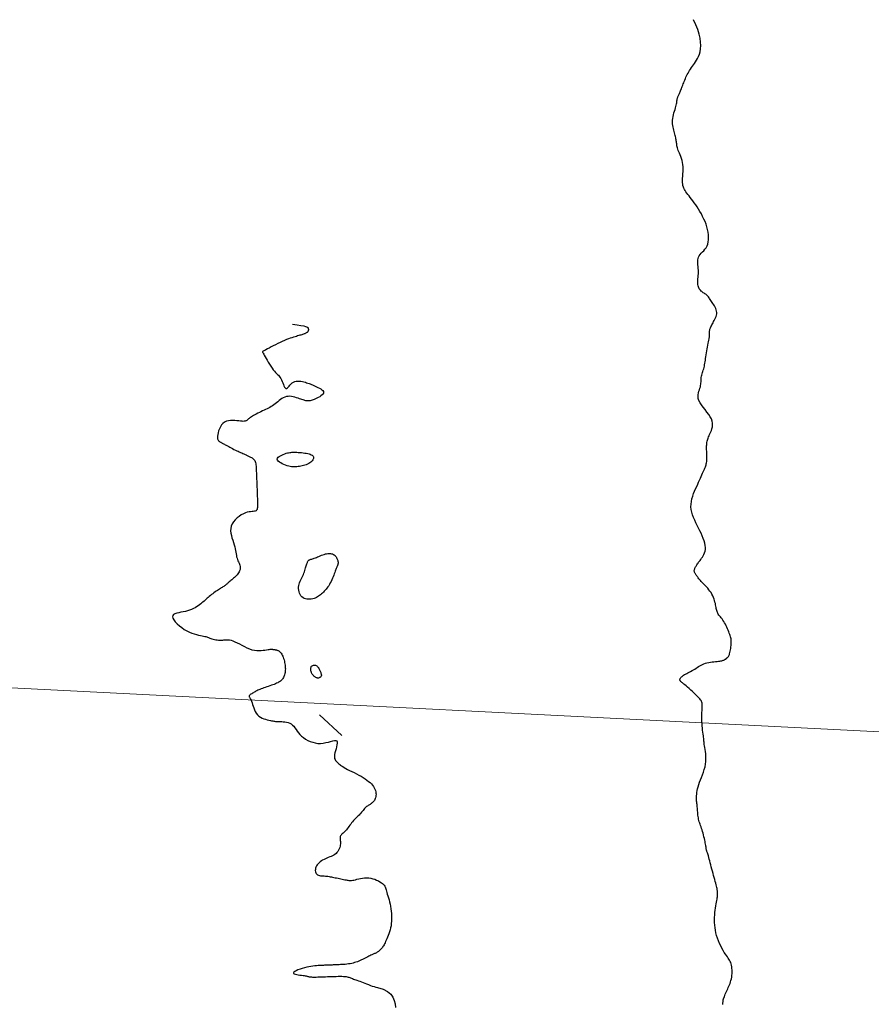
# Model space of a CAD drawing. Header units: millimetres. Extents: x 32690613 to 32693367, y 5343692 to 5344708.
# Tile 508 of 656: x 32692277 to 32692317, y 5344472 to 5344517. Entities that reach past the tile are written whole.
import ezdxf

# ---------------------------------------------------------------- set-up
doc = ezdxf.new("R2010")
doc.units = ezdxf.units.MM
doc.header["$LTSCALE"] = 20
doc.layers.get('0').update_dxf_attribs({"lineweight": 18})
doc.layers.get('Defpoints').update_dxf_attribs({"color": 11, "lineweight": 18})
doc.layers.add('02-DGM_HL_492.50', color=92, linetype='Continuous')

# ---------------------------------------------------------------- blocks, each defined once
blk = doc.blocks.new('A$C78070446')
blk.add_line((4469505.561, 5343027.116), (4470255.144, 5342959.865))

msp = doc.modelspace()

# ---------------------------------------------------------------- linework, layer by layer
at = {"layer": '02-DGM_HL_492.50', "elevation": 492.5, "flags": 128}
for points in [[(32692309.828, 5344471.582), (32692309.827, 5344471.63), (32692309.829, 5344471.674), (32692309.832, 5344471.716), (32692309.838, 5344471.758), (32692309.846, 5344471.802), (32692309.858, 5344471.847), (32692309.874, 5344471.897), (32692309.893, 5344471.95), (32692309.914, 5344472.006), (32692309.939, 5344472.064), (32692309.964, 5344472.125), (32692309.992, 5344472.187), (32692310.02, 5344472.25), (32692310.049, 5344472.313), (32692310.077, 5344472.377), (32692310.106, 5344472.441), (32692310.133, 5344472.507), (32692310.158, 5344472.573), (32692310.182, 5344472.642), (32692310.203, 5344472.712), (32692310.221, 5344472.786), (32692310.236, 5344472.863), (32692310.246, 5344472.943), (32692310.253, 5344473.026), (32692310.255, 5344473.109), (32692310.254, 5344473.192), (32692310.249, 5344473.273), (32692310.24, 5344473.35), (32692310.228, 5344473.422), (32692310.211, 5344473.487), (32692310.191, 5344473.546), (32692310.168, 5344473.598), (32692310.141, 5344473.648), (32692310.109, 5344473.697), (32692310.074, 5344473.748), (32692310.035, 5344473.803), (32692309.991, 5344473.865), (32692309.944, 5344473.936), (32692309.892, 5344474.017), (32692309.837, 5344474.109), (32692309.781, 5344474.21), (32692309.725, 5344474.318), (32692309.671, 5344474.432), (32692309.621, 5344474.55), (32692309.574, 5344474.672), (32692309.535, 5344474.795), (32692309.502, 5344474.919), (32692309.477, 5344475.043), (32692309.459, 5344475.166), (32692309.447, 5344475.288), (32692309.44, 5344475.409), (32692309.438, 5344475.528), (32692309.441, 5344475.645), (32692309.447, 5344475.759), (32692309.457, 5344475.87), (32692309.469, 5344475.978), (32692309.483, 5344476.081), (32692309.497, 5344476.178), (32692309.512, 5344476.269), (32692309.527, 5344476.353), (32692309.54, 5344476.43), (32692309.552, 5344476.497), (32692309.56, 5344476.556), (32692309.567, 5344476.606), (32692309.571, 5344476.649), (32692309.573, 5344476.686), (32692309.575, 5344476.718), (32692309.575, 5344476.747), (32692309.574, 5344476.773), (32692309.573, 5344476.798), (32692309.572, 5344476.823), (32692309.571, 5344476.85), (32692309.568, 5344476.878), (32692309.565, 5344476.91), (32692309.559, 5344476.947), (32692309.552, 5344476.99), (32692309.541, 5344477.039), (32692309.528, 5344477.097), (32692309.512, 5344477.163), (32692309.492, 5344477.238), (32692309.47, 5344477.319), (32692309.446, 5344477.407), (32692309.42, 5344477.499), (32692309.394, 5344477.596), (32692309.367, 5344477.695), (32692309.34, 5344477.795), (32692309.313, 5344477.897), (32692309.287, 5344477.997), (32692309.262, 5344478.095), (32692309.238, 5344478.19), (32692309.215, 5344478.279), (32692309.193, 5344478.363), (32692309.172, 5344478.439), (32692309.153, 5344478.505), (32692309.136, 5344478.562), (32692309.121, 5344478.61), (32692309.107, 5344478.651), (32692309.094, 5344478.685), (32692309.083, 5344478.716), (32692309.074, 5344478.743), (32692309.066, 5344478.768), (32692309.059, 5344478.794), (32692309.053, 5344478.82), (32692309.048, 5344478.849), (32692309.044, 5344478.881), (32692309.039, 5344478.916), (32692309.033, 5344478.956), (32692309.026, 5344479.001), (32692309.018, 5344479.053), (32692309.007, 5344479.111), (32692308.994, 5344479.177), (32692308.979, 5344479.249), (32692308.962, 5344479.325), (32692308.942, 5344479.404), (32692308.922, 5344479.485), (32692308.9, 5344479.565), (32692308.878, 5344479.644), (32692308.855, 5344479.719), (32692308.832, 5344479.789), (32692308.809, 5344479.856), (32692308.787, 5344479.919), (32692308.766, 5344479.98), (32692308.746, 5344480.039), (32692308.727, 5344480.098), (32692308.711, 5344480.158), (32692308.696, 5344480.219), (32692308.684, 5344480.282), (32692308.674, 5344480.347), (32692308.666, 5344480.413), (32692308.66, 5344480.479), (32692308.654, 5344480.544), (32692308.649, 5344480.609), (32692308.644, 5344480.672), (32692308.639, 5344480.732), (32692308.633, 5344480.79), (32692308.626, 5344480.845), (32692308.62, 5344480.899), (32692308.614, 5344480.953), (32692308.608, 5344481.007), (32692308.603, 5344481.062), (32692308.599, 5344481.119), (32692308.597, 5344481.18), (32692308.596, 5344481.245), (32692308.598, 5344481.313), (32692308.604, 5344481.387), (32692308.613, 5344481.465), (32692308.626, 5344481.548), (32692308.645, 5344481.636), (32692308.67, 5344481.731), (32692308.702, 5344481.831), (32692308.74, 5344481.936), (32692308.783, 5344482.048), (32692308.829, 5344482.164), (32692308.876, 5344482.283), (32692308.92, 5344482.405), (32692308.961, 5344482.53), (32692308.994, 5344482.655), (32692309.019, 5344482.781), (32692309.033, 5344482.907), (32692309.038, 5344483.03), (32692309.035, 5344483.15), (32692309.026, 5344483.264), (32692309.013, 5344483.372), (32692308.999, 5344483.471), (32692308.984, 5344483.56), (32692308.971, 5344483.637), (32692308.961, 5344483.702), (32692308.953, 5344483.757), (32692308.948, 5344483.804), (32692308.944, 5344483.847), (32692308.94, 5344483.89), (32692308.937, 5344483.934), (32692308.932, 5344483.983), (32692308.925, 5344484.04), (32692308.917, 5344484.108), (32692308.906, 5344484.185), (32692308.894, 5344484.271), (32692308.883, 5344484.363), (32692308.871, 5344484.462), (32692308.861, 5344484.564), (32692308.853, 5344484.669), (32692308.847, 5344484.776), (32692308.844, 5344484.883), (32692308.844, 5344484.988), (32692308.846, 5344485.091), (32692308.85, 5344485.19), (32692308.854, 5344485.283), (32692308.857, 5344485.369), (32692308.86, 5344485.447), (32692308.862, 5344485.515), (32692308.862, 5344485.573), (32692308.858, 5344485.621), (32692308.849, 5344485.664), (32692308.835, 5344485.704), (32692308.813, 5344485.742), (32692308.783, 5344485.783), (32692308.744, 5344485.828), (32692308.694, 5344485.88), (32692308.633, 5344485.942), (32692308.562, 5344486.01), (32692308.486, 5344486.083), (32692308.405, 5344486.158), (32692308.325, 5344486.233), (32692308.247, 5344486.304), (32692308.174, 5344486.37), (32692308.109, 5344486.428), (32692308.054, 5344486.475), (32692308.009, 5344486.512), (32692307.973, 5344486.542), (32692307.943, 5344486.565), (32692307.92, 5344486.584), (32692307.901, 5344486.598), (32692307.885, 5344486.611), (32692307.872, 5344486.623), (32692307.859, 5344486.635), (32692307.848, 5344486.648), (32692307.838, 5344486.663), (32692307.83, 5344486.678), (32692307.825, 5344486.694), (32692307.823, 5344486.712), (32692307.824, 5344486.73), (32692307.829, 5344486.75), (32692307.838, 5344486.771), (32692307.852, 5344486.794), (32692307.87, 5344486.818), (32692307.893, 5344486.842), (32692307.921, 5344486.868), (32692307.955, 5344486.895), (32692307.993, 5344486.922), (32692308.038, 5344486.951), (32692308.087, 5344486.98), (32692308.142, 5344487.01), (32692308.2, 5344487.04), (32692308.262, 5344487.072), (32692308.324, 5344487.104), (32692308.388, 5344487.138), (32692308.451, 5344487.173), (32692308.514, 5344487.209), (32692308.574, 5344487.246), (32692308.632, 5344487.284), (32692308.691, 5344487.322), (32692308.75, 5344487.359), (32692308.81, 5344487.394), (32692308.873, 5344487.426), (32692308.939, 5344487.456), (32692309.009, 5344487.481), (32692309.084, 5344487.501), (32692309.163, 5344487.518), (32692309.244, 5344487.531), (32692309.325, 5344487.542), (32692309.405, 5344487.55), (32692309.481, 5344487.558), (32692309.553, 5344487.565), (32692309.619, 5344487.572), (32692309.678, 5344487.58), (32692309.729, 5344487.589), (32692309.774, 5344487.599), (32692309.812, 5344487.609), (32692309.846, 5344487.62), (32692309.875, 5344487.631), (32692309.899, 5344487.643), (32692309.921, 5344487.654), (32692309.939, 5344487.666), (32692309.956, 5344487.678), (32692309.971, 5344487.689), (32692309.984, 5344487.701), (32692309.996, 5344487.712), (32692310.007, 5344487.723), (32692310.019, 5344487.734), (32692310.031, 5344487.745), (32692310.043, 5344487.756), (32692310.056, 5344487.768), (32692310.07, 5344487.783), (32692310.084, 5344487.8), (32692310.098, 5344487.822), (32692310.112, 5344487.85), (32692310.127, 5344487.885), (32692310.141, 5344487.927), (32692310.155, 5344487.979), (32692310.168, 5344488.037), (32692310.181, 5344488.102), (32692310.192, 5344488.17), (32692310.202, 5344488.24), (32692310.209, 5344488.31), (32692310.214, 5344488.378), (32692310.216, 5344488.443), (32692310.215, 5344488.503), (32692310.211, 5344488.56), (32692310.204, 5344488.613), (32692310.194, 5344488.665), (32692310.181, 5344488.717), (32692310.165, 5344488.77), (32692310.146, 5344488.825), (32692310.124, 5344488.885), (32692310.099, 5344488.948), (32692310.072, 5344489.016), (32692310.043, 5344489.087), (32692310.011, 5344489.158), (32692309.977, 5344489.23), (32692309.942, 5344489.3), (32692309.905, 5344489.367), (32692309.866, 5344489.43), (32692309.827, 5344489.489), (32692309.787, 5344489.543), (32692309.748, 5344489.593), (32692309.71, 5344489.64), (32692309.675, 5344489.684), (32692309.642, 5344489.727), (32692309.612, 5344489.768), (32692309.587, 5344489.809), (32692309.567, 5344489.85), (32692309.552, 5344489.892), (32692309.539, 5344489.935), (32692309.529, 5344489.98), (32692309.519, 5344490.028), (32692309.51, 5344490.079), (32692309.501, 5344490.134), (32692309.489, 5344490.194), (32692309.475, 5344490.258), (32692309.457, 5344490.327), (32692309.437, 5344490.399), (32692309.412, 5344490.473), (32692309.384, 5344490.547), (32692309.351, 5344490.623), (32692309.314, 5344490.697), (32692309.272, 5344490.769), (32692309.225, 5344490.839), (32692309.174, 5344490.906), (32692309.121, 5344490.97), (32692309.066, 5344491.032), (32692309.012, 5344491.09), (32692308.958, 5344491.146), (32692308.906, 5344491.198), (32692308.859, 5344491.248), (32692308.815, 5344491.295), (32692308.776, 5344491.339), (32692308.741, 5344491.38), (32692308.709, 5344491.419), (32692308.681, 5344491.456), (32692308.654, 5344491.491), (32692308.63, 5344491.524), (32692308.607, 5344491.555), (32692308.586, 5344491.585), (32692308.566, 5344491.613), (32692308.548, 5344491.641), (32692308.532, 5344491.667), (32692308.518, 5344491.693), (32692308.507, 5344491.719), (32692308.499, 5344491.745), (32692308.495, 5344491.771), (32692308.495, 5344491.798), (32692308.498, 5344491.825), (32692308.504, 5344491.853), (32692308.513, 5344491.881), (32692308.525, 5344491.91), (32692308.54, 5344491.94), (32692308.556, 5344491.971), (32692308.575, 5344492.002), (32692308.596, 5344492.035), (32692308.618, 5344492.069), (32692308.642, 5344492.104), (32692308.668, 5344492.142), (32692308.697, 5344492.181), (32692308.728, 5344492.223), (32692308.761, 5344492.268), (32692308.796, 5344492.317), (32692308.834, 5344492.369), (32692308.873, 5344492.425), (32692308.91, 5344492.485), (32692308.945, 5344492.551), (32692308.974, 5344492.622), (32692308.996, 5344492.699), (32692309.009, 5344492.782), (32692309.012, 5344492.872), (32692309.002, 5344492.969), (32692308.981, 5344493.073), (32692308.95, 5344493.182), (32692308.91, 5344493.295), (32692308.863, 5344493.413), (32692308.81, 5344493.533), (32692308.753, 5344493.654), (32692308.693, 5344493.777), (32692308.631, 5344493.9), (32692308.571, 5344494.022), (32692308.512, 5344494.145), (32692308.459, 5344494.268), (32692308.413, 5344494.391), (32692308.376, 5344494.515), (32692308.35, 5344494.639), (32692308.338, 5344494.764), (32692308.34, 5344494.889), (32692308.356, 5344495.014), (32692308.383, 5344495.138), (32692308.419, 5344495.26), (32692308.461, 5344495.38), (32692308.508, 5344495.497), (32692308.557, 5344495.611), (32692308.606, 5344495.719), (32692308.653, 5344495.823), (32692308.697, 5344495.921), (32692308.739, 5344496.014), (32692308.779, 5344496.101), (32692308.816, 5344496.184), (32692308.851, 5344496.261), (32692308.883, 5344496.332), (32692308.913, 5344496.399), (32692308.941, 5344496.46), (32692308.966, 5344496.517), (32692308.988, 5344496.57), (32692309.009, 5344496.621), (32692309.026, 5344496.671), (32692309.041, 5344496.72), (32692309.054, 5344496.77), (32692309.063, 5344496.821), (32692309.07, 5344496.875), (32692309.075, 5344496.931), (32692309.078, 5344496.989), (32692309.079, 5344497.048), (32692309.078, 5344497.108), (32692309.077, 5344497.17), (32692309.075, 5344497.232), (32692309.073, 5344497.294), (32692309.07, 5344497.357), (32692309.068, 5344497.419), (32692309.067, 5344497.48), (32692309.066, 5344497.541), (32692309.067, 5344497.6), (32692309.07, 5344497.658), (32692309.075, 5344497.714), (32692309.082, 5344497.767), (32692309.092, 5344497.819), (32692309.104, 5344497.868), (32692309.119, 5344497.918), (32692309.137, 5344497.967), (32692309.157, 5344498.019), (32692309.179, 5344498.072), (32692309.205, 5344498.129), (32692309.232, 5344498.19), (32692309.262, 5344498.256), (32692309.291, 5344498.328), (32692309.316, 5344498.404), (32692309.335, 5344498.486), (32692309.345, 5344498.572), (32692309.343, 5344498.664), (32692309.325, 5344498.759), (32692309.289, 5344498.86), (32692309.234, 5344498.964), (32692309.163, 5344499.072), (32692309.082, 5344499.181), (32692308.996, 5344499.291), (32692308.91, 5344499.401), (32692308.831, 5344499.509), (32692308.763, 5344499.614), (32692308.711, 5344499.715), (32692308.68, 5344499.811), (32692308.668, 5344499.902), (32692308.67, 5344499.988), (32692308.683, 5344500.069), (32692308.704, 5344500.145), (32692308.729, 5344500.218), (32692308.754, 5344500.287), (32692308.775, 5344500.352), (32692308.79, 5344500.413), (32692308.8, 5344500.472), (32692308.805, 5344500.529), (32692308.807, 5344500.583), (32692308.808, 5344500.637), (32692308.809, 5344500.689), (32692308.812, 5344500.742), (32692308.817, 5344500.794), (32692308.827, 5344500.848), (32692308.84, 5344500.903), (32692308.856, 5344500.958), (32692308.874, 5344501.015), (32692308.894, 5344501.073), (32692308.913, 5344501.132), (32692308.931, 5344501.193), (32692308.948, 5344501.255), (32692308.963, 5344501.319), (32692308.975, 5344501.386), (32692308.987, 5344501.454), (32692308.997, 5344501.525), (32692309.008, 5344501.599), (32692309.019, 5344501.676), (32692309.03, 5344501.758), (32692309.043, 5344501.843), (32692309.058, 5344501.932), (32692309.074, 5344502.024), (32692309.092, 5344502.117), (32692309.109, 5344502.208), (32692309.126, 5344502.296), (32692309.143, 5344502.38), (32692309.158, 5344502.456), (32692309.171, 5344502.524), (32692309.182, 5344502.582), (32692309.191, 5344502.631), (32692309.197, 5344502.672), (32692309.202, 5344502.706), (32692309.205, 5344502.735), (32692309.207, 5344502.76), (32692309.207, 5344502.783), (32692309.207, 5344502.804), (32692309.206, 5344502.825), (32692309.204, 5344502.846), (32692309.203, 5344502.868), (32692309.202, 5344502.89), (32692309.203, 5344502.915), (32692309.205, 5344502.941), (32692309.209, 5344502.968), (32692309.215, 5344502.999), (32692309.224, 5344503.032), (32692309.236, 5344503.067), (32692309.251, 5344503.106), (32692309.268, 5344503.147), (32692309.289, 5344503.19), (32692309.311, 5344503.237), (32692309.337, 5344503.286), (32692309.365, 5344503.338), (32692309.395, 5344503.393), (32692309.426, 5344503.45), (32692309.456, 5344503.508), (32692309.484, 5344503.569), (32692309.508, 5344503.63), (32692309.527, 5344503.692), (32692309.538, 5344503.755), (32692309.541, 5344503.818), (32692309.533, 5344503.88), (32692309.517, 5344503.941), (32692309.494, 5344504.002), (32692309.465, 5344504.061), (32692309.432, 5344504.119), (32692309.398, 5344504.176), (32692309.362, 5344504.23), (32692309.328, 5344504.282), (32692309.296, 5344504.331), (32692309.266, 5344504.378), (32692309.237, 5344504.423), (32692309.209, 5344504.465), (32692309.182, 5344504.504), (32692309.153, 5344504.541), (32692309.124, 5344504.575), (32692309.093, 5344504.606), (32692309.059, 5344504.635), (32692309.024, 5344504.662), (32692308.987, 5344504.687), (32692308.95, 5344504.712), (32692308.912, 5344504.737), (32692308.876, 5344504.762), (32692308.84, 5344504.789), (32692308.806, 5344504.817), (32692308.775, 5344504.849), (32692308.747, 5344504.883), (32692308.722, 5344504.921), (32692308.7, 5344504.963), (32692308.682, 5344505.008), (32692308.668, 5344505.058), (32692308.658, 5344505.113), (32692308.654, 5344505.173), (32692308.653, 5344505.238), (32692308.657, 5344505.308), (32692308.663, 5344505.381), (32692308.67, 5344505.458), (32692308.677, 5344505.538), (32692308.683, 5344505.62), (32692308.686, 5344505.702), (32692308.685, 5344505.786), (32692308.68, 5344505.869), (32692308.671, 5344505.951), (32692308.662, 5344506.032), (32692308.655, 5344506.111), (32692308.652, 5344506.188), (32692308.655, 5344506.261), (32692308.667, 5344506.331), (32692308.689, 5344506.397), (32692308.724, 5344506.459), (32692308.769, 5344506.518), (32692308.821, 5344506.576), (32692308.878, 5344506.634), (32692308.936, 5344506.695), (32692308.992, 5344506.761), (32692309.043, 5344506.833), (32692309.086, 5344506.913), (32692309.119, 5344507.003), (32692309.142, 5344507.101), (32692309.154, 5344507.207), (32692309.157, 5344507.319), (32692309.151, 5344507.436), (32692309.135, 5344507.556), (32692309.111, 5344507.679), (32692309.079, 5344507.803), (32692309.039, 5344507.926), (32692308.993, 5344508.049), (32692308.94, 5344508.17), (32692308.883, 5344508.288), (32692308.822, 5344508.404), (32692308.758, 5344508.517), (32692308.692, 5344508.626), (32692308.626, 5344508.73), (32692308.559, 5344508.829), (32692308.494, 5344508.923), (32692308.43, 5344509.012), (32692308.368, 5344509.095), (32692308.308, 5344509.174), (32692308.251, 5344509.247), (32692308.199, 5344509.315), (32692308.15, 5344509.379), (32692308.106, 5344509.437), (32692308.068, 5344509.493), (32692308.034, 5344509.547), (32692308.006, 5344509.602), (32692307.983, 5344509.66), (32692307.965, 5344509.723), (32692307.954, 5344509.793), (32692307.947, 5344509.871), (32692307.947, 5344509.959), (32692307.95, 5344510.056), (32692307.956, 5344510.16), (32692307.962, 5344510.268), (32692307.968, 5344510.378), (32692307.97, 5344510.49), (32692307.968, 5344510.599), (32692307.959, 5344510.706), (32692307.943, 5344510.807), (32692307.921, 5344510.902), (32692307.893, 5344510.992), (32692307.863, 5344511.077), (32692307.831, 5344511.157), (32692307.8, 5344511.231), (32692307.77, 5344511.3), (32692307.745, 5344511.364), (32692307.724, 5344511.424), (32692307.708, 5344511.479), (32692307.695, 5344511.53), (32692307.686, 5344511.579), (32692307.679, 5344511.626), (32692307.673, 5344511.671), (32692307.668, 5344511.716), (32692307.662, 5344511.761), (32692307.656, 5344511.808), (32692307.648, 5344511.855), (32692307.639, 5344511.904), (32692307.629, 5344511.955), (32692307.617, 5344512.007), (32692307.604, 5344512.062), (32692307.589, 5344512.12), (32692307.573, 5344512.18), (32692307.555, 5344512.244), (32692307.536, 5344512.31), (32692307.518, 5344512.38), (32692307.502, 5344512.452), (32692307.489, 5344512.527), (32692307.479, 5344512.605), (32692307.476, 5344512.686), (32692307.478, 5344512.769), (32692307.488, 5344512.855), (32692307.503, 5344512.942), (32692307.523, 5344513.029), (32692307.547, 5344513.115), (32692307.571, 5344513.198), (32692307.596, 5344513.277), (32692307.619, 5344513.35), (32692307.638, 5344513.417), (32692307.654, 5344513.477), (32692307.665, 5344513.529), (32692307.674, 5344513.575), (32692307.679, 5344513.615), (32692307.684, 5344513.651), (32692307.687, 5344513.683), (32692307.69, 5344513.712), (32692307.693, 5344513.739), (32692307.698, 5344513.765), (32692307.704, 5344513.79), (32692307.712, 5344513.814), (32692307.721, 5344513.839), (32692307.731, 5344513.865), (32692307.742, 5344513.892), (32692307.755, 5344513.92), (32692307.769, 5344513.951), (32692307.784, 5344513.984), (32692307.8, 5344514.02), (32692307.817, 5344514.058), (32692307.835, 5344514.099), (32692307.853, 5344514.143), (32692307.873, 5344514.189), (32692307.893, 5344514.238), (32692307.914, 5344514.29), (32692307.935, 5344514.344), (32692307.957, 5344514.401), (32692307.979, 5344514.459), (32692308.002, 5344514.519), (32692308.026, 5344514.581), (32692308.052, 5344514.643), (32692308.078, 5344514.706), (32692308.106, 5344514.77), (32692308.136, 5344514.834), (32692308.167, 5344514.897), (32692308.201, 5344514.961), (32692308.236, 5344515.025), (32692308.274, 5344515.089), (32692308.314, 5344515.153), (32692308.357, 5344515.218), (32692308.403, 5344515.282), (32692308.452, 5344515.347), (32692308.503, 5344515.413), (32692308.553, 5344515.484), (32692308.603, 5344515.561), (32692308.65, 5344515.645), (32692308.693, 5344515.739), (32692308.73, 5344515.844), (32692308.76, 5344515.963), (32692308.782, 5344516.097), (32692308.792, 5344516.246), (32692308.788, 5344516.41), (32692308.767, 5344516.589), (32692308.726, 5344516.783), (32692308.661, 5344516.991), (32692308.571, 5344517.214), (32692308.452, 5344517.452)], [(32692289.769, 5344503.267), (32692289.997, 5344503.241), (32692290.171, 5344503.216), (32692290.299, 5344503.192), (32692290.389, 5344503.168), (32692290.448, 5344503.145), (32692290.483, 5344503.122), (32692290.5, 5344503.099), (32692290.508, 5344503.077), (32692290.513, 5344503.056), (32692290.515, 5344503.034), (32692290.516, 5344503.013), (32692290.514, 5344502.993), (32692290.509, 5344502.973), (32692290.503, 5344502.955), (32692290.494, 5344502.937), (32692290.483, 5344502.92), (32692290.47, 5344502.905), (32692290.455, 5344502.89), (32692290.438, 5344502.877), (32692290.418, 5344502.864), (32692290.396, 5344502.851), (32692290.371, 5344502.839), (32692290.344, 5344502.828), (32692290.315, 5344502.816), (32692290.283, 5344502.804), (32692290.248, 5344502.793), (32692290.209, 5344502.78), (32692290.167, 5344502.767), (32692290.122, 5344502.753), (32692290.072, 5344502.738), (32692290.017, 5344502.722), (32692289.958, 5344502.705), (32692289.894, 5344502.686), (32692289.824, 5344502.665), (32692289.749, 5344502.642), (32692289.67, 5344502.616), (32692289.585, 5344502.586), (32692289.495, 5344502.552), (32692289.4, 5344502.514), (32692289.3, 5344502.471), (32692289.196, 5344502.423), (32692289.089, 5344502.371), (32692288.982, 5344502.317), (32692288.878, 5344502.263), (32692288.778, 5344502.211), (32692288.687, 5344502.162), (32692288.606, 5344502.117), (32692288.537, 5344502.08), (32692288.483, 5344502.05), (32692288.443, 5344502.028), (32692288.414, 5344502.012), (32692288.394, 5344502.001), (32692288.383, 5344501.995), (32692288.376, 5344501.991), (32692288.374, 5344501.99), (32692288.374, 5344501.99), (32692288.374, 5344501.989), (32692288.375, 5344501.987), (32692288.378, 5344501.981), (32692288.385, 5344501.969), (32692288.396, 5344501.949), (32692288.412, 5344501.92), (32692288.434, 5344501.88), (32692288.464, 5344501.826), (32692288.501, 5344501.758), (32692288.546, 5344501.678), (32692288.596, 5344501.589), (32692288.65, 5344501.496), (32692288.707, 5344501.402), (32692288.765, 5344501.31), (32692288.823, 5344501.224), (32692288.879, 5344501.148), (32692288.932, 5344501.083), (32692288.983, 5344501.028), (32692289.03, 5344500.98), (32692289.075, 5344500.936), (32692289.117, 5344500.894), (32692289.156, 5344500.85), (32692289.194, 5344500.801), (32692289.228, 5344500.744), (32692289.261, 5344500.679), (32692289.292, 5344500.607), (32692289.322, 5344500.533), (32692289.351, 5344500.461), (32692289.379, 5344500.395), (32692289.408, 5344500.341), (32692289.438, 5344500.301), (32692289.469, 5344500.281), (32692289.501, 5344500.283), (32692289.536, 5344500.304), (32692289.574, 5344500.339), (32692289.614, 5344500.384), (32692289.659, 5344500.435), (32692289.707, 5344500.486), (32692289.76, 5344500.534), (32692289.819, 5344500.573), (32692289.883, 5344500.6), (32692289.951, 5344500.617), (32692290.022, 5344500.623), (32692290.095, 5344500.622), (32692290.168, 5344500.614), (32692290.24, 5344500.601), (32692290.309, 5344500.585), (32692290.375, 5344500.567), (32692290.436, 5344500.548), (32692290.493, 5344500.529), (32692290.547, 5344500.51), (32692290.6, 5344500.489), (32692290.654, 5344500.467), (32692290.708, 5344500.443), (32692290.766, 5344500.418), (32692290.827, 5344500.39), (32692290.893, 5344500.36), (32692290.96, 5344500.328), (32692291.027, 5344500.294), (32692291.089, 5344500.258), (32692291.143, 5344500.22), (32692291.187, 5344500.181), (32692291.216, 5344500.141), (32692291.227, 5344500.1), (32692291.219, 5344500.058), (32692291.193, 5344500.016), (32692291.153, 5344499.974), (32692291.102, 5344499.934), (32692291.043, 5344499.895), (32692290.979, 5344499.859), (32692290.913, 5344499.825), (32692290.85, 5344499.796), (32692290.791, 5344499.771), (32692290.736, 5344499.75), (32692290.686, 5344499.732), (32692290.639, 5344499.719), (32692290.594, 5344499.709), (32692290.552, 5344499.703), (32692290.512, 5344499.7), (32692290.472, 5344499.7), (32692290.434, 5344499.703), (32692290.395, 5344499.709), (32692290.355, 5344499.717), (32692290.313, 5344499.728), (32692290.267, 5344499.742), (32692290.218, 5344499.758), (32692290.163, 5344499.777), (32692290.103, 5344499.798), (32692290.037, 5344499.822), (32692289.965, 5344499.846), (32692289.888, 5344499.869), (32692289.809, 5344499.889), (32692289.729, 5344499.903), (32692289.648, 5344499.912), (32692289.569, 5344499.911), (32692289.492, 5344499.901), (32692289.418, 5344499.879), (32692289.348, 5344499.847), (32692289.281, 5344499.807), (32692289.216, 5344499.761), (32692289.152, 5344499.711), (32692289.091, 5344499.659), (32692289.03, 5344499.608), (32692288.969, 5344499.559), (32692288.908, 5344499.514), (32692288.847, 5344499.473), (32692288.785, 5344499.435), (32692288.721, 5344499.399), (32692288.657, 5344499.365), (32692288.591, 5344499.331), (32692288.523, 5344499.298), (32692288.452, 5344499.265), (32692288.379, 5344499.23), (32692288.306, 5344499.195), (32692288.232, 5344499.159), (32692288.159, 5344499.123), (32692288.089, 5344499.088), (32692288.023, 5344499.053), (32692287.962, 5344499.02), (32692287.907, 5344498.989), (32692287.86, 5344498.96), (32692287.819, 5344498.933), (32692287.785, 5344498.908), (32692287.755, 5344498.884), (32692287.729, 5344498.862), (32692287.706, 5344498.842), (32692287.684, 5344498.824), (32692287.664, 5344498.807), (32692287.643, 5344498.791), (32692287.621, 5344498.777), (32692287.596, 5344498.765), (32692287.565, 5344498.756), (32692287.528, 5344498.75), (32692287.483, 5344498.747), (32692287.427, 5344498.748), (32692287.36, 5344498.753), (32692287.281, 5344498.763), (32692287.191, 5344498.774), (32692287.095, 5344498.784), (32692286.994, 5344498.789), (32692286.892, 5344498.788), (32692286.792, 5344498.776), (32692286.698, 5344498.751), (32692286.611, 5344498.71), (32692286.535, 5344498.651), (32692286.47, 5344498.577), (32692286.415, 5344498.492), (32692286.371, 5344498.401), (32692286.335, 5344498.307), (32692286.309, 5344498.215), (32692286.292, 5344498.128), (32692286.283, 5344498.051), (32692286.281, 5344497.987), (32692286.287, 5344497.936), (32692286.298, 5344497.895), (32692286.313, 5344497.863), (32692286.332, 5344497.839), (32692286.353, 5344497.82), (32692286.375, 5344497.805), (32692286.397, 5344497.793), (32692286.418, 5344497.781), (32692286.438, 5344497.77), (32692286.459, 5344497.759), (32692286.481, 5344497.747), (32692286.506, 5344497.733), (32692286.534, 5344497.718), (32692286.566, 5344497.7), (32692286.603, 5344497.68), (32692286.646, 5344497.656), (32692286.694, 5344497.63), (32692286.746, 5344497.602), (32692286.803, 5344497.571), (32692286.862, 5344497.54), (32692286.923, 5344497.508), (32692286.986, 5344497.475), (32692287.05, 5344497.443), (32692287.114, 5344497.411), (32692287.177, 5344497.381), (32692287.238, 5344497.352), (32692287.298, 5344497.324), (32692287.355, 5344497.297), (32692287.409, 5344497.273), (32692287.458, 5344497.25), (32692287.503, 5344497.23), (32692287.543, 5344497.212), (32692287.579, 5344497.196), (32692287.611, 5344497.181), (32692287.641, 5344497.168), (32692287.67, 5344497.155), (32692287.698, 5344497.142), (32692287.727, 5344497.129), (32692287.758, 5344497.115), (32692287.791, 5344497.1), (32692287.826, 5344497.083), (32692287.861, 5344497.064), (32692287.896, 5344497.042), (32692287.93, 5344497.017), (32692287.962, 5344496.988), (32692287.991, 5344496.955), (32692288.016, 5344496.916), (32692288.036, 5344496.873), (32692288.051, 5344496.825), (32692288.063, 5344496.773), (32692288.072, 5344496.717), (32692288.078, 5344496.659), (32692288.083, 5344496.598), (32692288.086, 5344496.537), (32692288.089, 5344496.474), (32692288.091, 5344496.412), (32692288.094, 5344496.35), (32692288.096, 5344496.287), (32692288.098, 5344496.225), (32692288.101, 5344496.162), (32692288.103, 5344496.1), (32692288.106, 5344496.037), (32692288.108, 5344495.975), (32692288.111, 5344495.912), (32692288.113, 5344495.85), (32692288.115, 5344495.787), (32692288.118, 5344495.725), (32692288.12, 5344495.663), (32692288.123, 5344495.6), (32692288.125, 5344495.538), (32692288.128, 5344495.475), (32692288.13, 5344495.413), (32692288.133, 5344495.35), (32692288.135, 5344495.288), (32692288.137, 5344495.225), (32692288.14, 5344495.163), (32692288.142, 5344495.1), (32692288.145, 5344495.038), (32692288.147, 5344494.976), (32692288.149, 5344494.913), (32692288.151, 5344494.852), (32692288.15, 5344494.794), (32692288.146, 5344494.739), (32692288.138, 5344494.69), (32692288.125, 5344494.646), (32692288.106, 5344494.611), (32692288.079, 5344494.584), (32692288.045, 5344494.566), (32692288.002, 5344494.556), (32692287.951, 5344494.55), (32692287.893, 5344494.545), (32692287.827, 5344494.539), (32692287.753, 5344494.528), (32692287.672, 5344494.51), (32692287.583, 5344494.481), (32692287.487, 5344494.44), (32692287.388, 5344494.386), (32692287.289, 5344494.321), (32692287.194, 5344494.247), (32692287.106, 5344494.163), (32692287.029, 5344494.072), (32692286.967, 5344493.975), (32692286.923, 5344493.871), (32692286.9, 5344493.764), (32692286.895, 5344493.653), (32692286.906, 5344493.541), (32692286.928, 5344493.428), (32692286.957, 5344493.316), (32692286.991, 5344493.206), (32692287.025, 5344493.1), (32692287.057, 5344492.998), (32692287.083, 5344492.902), (32692287.103, 5344492.812), (32692287.12, 5344492.727), (32692287.135, 5344492.647), (32692287.148, 5344492.571), (32692287.161, 5344492.5), (32692287.175, 5344492.433), (32692287.193, 5344492.37), (32692287.214, 5344492.309), (32692287.237, 5344492.252), (32692287.261, 5344492.197), (32692287.285, 5344492.144), (32692287.306, 5344492.092), (32692287.324, 5344492.042), (32692287.337, 5344491.992), (32692287.343, 5344491.942), (32692287.341, 5344491.892), (32692287.331, 5344491.842), (32692287.315, 5344491.792), (32692287.292, 5344491.743), (32692287.265, 5344491.694), (32692287.232, 5344491.647), (32692287.197, 5344491.601), (32692287.158, 5344491.557), (32692287.117, 5344491.514), (32692287.074, 5344491.474), (32692287.031, 5344491.436), (32692286.988, 5344491.399), (32692286.946, 5344491.364), (32692286.905, 5344491.332), (32692286.866, 5344491.301), (32692286.83, 5344491.271), (32692286.797, 5344491.244), (32692286.767, 5344491.218), (32692286.739, 5344491.193), (32692286.713, 5344491.169), (32692286.687, 5344491.146), (32692286.66, 5344491.123), (32692286.633, 5344491.101), (32692286.604, 5344491.079), (32692286.572, 5344491.057), (32692286.538, 5344491.034), (32692286.501, 5344491.011), (32692286.461, 5344490.987), (32692286.419, 5344490.961), (32692286.375, 5344490.933), (32692286.328, 5344490.904), (32692286.278, 5344490.872), (32692286.226, 5344490.837), (32692286.172, 5344490.8), (32692286.117, 5344490.761), (32692286.062, 5344490.721), (32692286.006, 5344490.679), (32692285.951, 5344490.636), (32692285.898, 5344490.593), (32692285.846, 5344490.549), (32692285.797, 5344490.505), (32692285.749, 5344490.462), (32692285.702, 5344490.418), (32692285.655, 5344490.375), (32692285.606, 5344490.331), (32692285.555, 5344490.287), (32692285.501, 5344490.244), (32692285.443, 5344490.2), (32692285.379, 5344490.156), (32692285.311, 5344490.112), (32692285.237, 5344490.069), (32692285.157, 5344490.029), (32692285.073, 5344489.99), (32692284.983, 5344489.955), (32692284.888, 5344489.923), (32692284.787, 5344489.896), (32692284.682, 5344489.873), (32692284.576, 5344489.853), (32692284.474, 5344489.833), (32692284.381, 5344489.811), (32692284.3, 5344489.784), (32692284.238, 5344489.75), (32692284.198, 5344489.706), (32692284.185, 5344489.65), (32692284.203, 5344489.581), (32692284.248, 5344489.501), (32692284.317, 5344489.414), (32692284.404, 5344489.323), (32692284.506, 5344489.231), (32692284.619, 5344489.142), (32692284.737, 5344489.06), (32692284.858, 5344488.988), (32692284.976, 5344488.929), (32692285.091, 5344488.882), (32692285.201, 5344488.845), (32692285.305, 5344488.816), (32692285.402, 5344488.793), (32692285.49, 5344488.776), (32692285.57, 5344488.761), (32692285.638, 5344488.748), (32692285.696, 5344488.734), (32692285.744, 5344488.721), (32692285.786, 5344488.707), (32692285.823, 5344488.692), (32692285.857, 5344488.677), (32692285.892, 5344488.662), (32692285.93, 5344488.647), (32692285.972, 5344488.632), (32692286.022, 5344488.616), (32692286.077, 5344488.601), (32692286.138, 5344488.588), (32692286.201, 5344488.575), (32692286.267, 5344488.566), (32692286.334, 5344488.558), (32692286.399, 5344488.555), (32692286.463, 5344488.555), (32692286.524, 5344488.559), (32692286.584, 5344488.566), (32692286.643, 5344488.573), (32692286.704, 5344488.577), (32692286.769, 5344488.577), (32692286.838, 5344488.57), (32692286.914, 5344488.553), (32692286.998, 5344488.526), (32692287.092, 5344488.485), (32692287.194, 5344488.435), (32692287.302, 5344488.378), (32692287.416, 5344488.317), (32692287.533, 5344488.257), (32692287.651, 5344488.201), (32692287.77, 5344488.151), (32692287.887, 5344488.113), (32692288.001, 5344488.088), (32692288.111, 5344488.074), (32692288.217, 5344488.071), (32692288.316, 5344488.075), (32692288.409, 5344488.084), (32692288.494, 5344488.096), (32692288.57, 5344488.108), (32692288.637, 5344488.119), (32692288.695, 5344488.127), (32692288.743, 5344488.131), (32692288.783, 5344488.132), (32692288.817, 5344488.132), (32692288.844, 5344488.13), (32692288.868, 5344488.127), (32692288.888, 5344488.123), (32692288.906, 5344488.12), (32692288.923, 5344488.118), (32692288.94, 5344488.116), (32692288.956, 5344488.114), (32692288.972, 5344488.113), (32692288.989, 5344488.11), (32692289.007, 5344488.107), (32692289.026, 5344488.103), (32692289.046, 5344488.098), (32692289.068, 5344488.091), (32692289.091, 5344488.082), (32692289.116, 5344488.07), (32692289.142, 5344488.054), (32692289.168, 5344488.035), (32692289.194, 5344488.011), (32692289.22, 5344487.983), (32692289.246, 5344487.948), (32692289.272, 5344487.908), (32692289.296, 5344487.863), (32692289.32, 5344487.813), (32692289.342, 5344487.759), (32692289.362, 5344487.702), (32692289.381, 5344487.642), (32692289.397, 5344487.581), (32692289.411, 5344487.519), (32692289.423, 5344487.457), (32692289.432, 5344487.395), (32692289.438, 5344487.334), (32692289.442, 5344487.274), (32692289.443, 5344487.215), (32692289.441, 5344487.157), (32692289.437, 5344487.101), (32692289.43, 5344487.047), (32692289.42, 5344486.996), (32692289.408, 5344486.947), (32692289.393, 5344486.901), (32692289.375, 5344486.858), (32692289.354, 5344486.816), (32692289.331, 5344486.778), (32692289.305, 5344486.742), (32692289.276, 5344486.708), (32692289.245, 5344486.677), (32692289.211, 5344486.647), (32692289.173, 5344486.62), (32692289.131, 5344486.594), (32692289.086, 5344486.57), (32692289.036, 5344486.546), (32692288.982, 5344486.523), (32692288.923, 5344486.499), (32692288.859, 5344486.476), (32692288.791, 5344486.453), (32692288.721, 5344486.429), (32692288.649, 5344486.405), (32692288.577, 5344486.382), (32692288.506, 5344486.358), (32692288.439, 5344486.335), (32692288.375, 5344486.311), (32692288.315, 5344486.288), (32692288.261, 5344486.265), (32692288.21, 5344486.242), (32692288.163, 5344486.22), (32692288.118, 5344486.197), (32692288.075, 5344486.174), (32692288.033, 5344486.152), (32692287.992, 5344486.129), (32692287.952, 5344486.107), (32692287.912, 5344486.085), (32692287.875, 5344486.063), (32692287.84, 5344486.041), (32692287.81, 5344486.02), (32692287.785, 5344485.999), (32692287.767, 5344485.979), (32692287.756, 5344485.96), (32692287.753, 5344485.942), (32692287.757, 5344485.923), (32692287.767, 5344485.902), (32692287.783, 5344485.877), (32692287.802, 5344485.847), (32692287.823, 5344485.81), (32692287.846, 5344485.764), (32692287.87, 5344485.708), (32692287.893, 5344485.641), (32692287.917, 5344485.565), (32692287.942, 5344485.483), (32692287.971, 5344485.397), (32692288.004, 5344485.312), (32692288.044, 5344485.228), (32692288.09, 5344485.15), (32692288.146, 5344485.08), (32692288.211, 5344485.021), (32692288.284, 5344484.971), (32692288.362, 5344484.93), (32692288.442, 5344484.897), (32692288.524, 5344484.87), (32692288.603, 5344484.848), (32692288.677, 5344484.831), (32692288.744, 5344484.816), (32692288.803, 5344484.804), (32692288.854, 5344484.794), (32692288.901, 5344484.785), (32692288.945, 5344484.778), (32692288.988, 5344484.773), (32692289.033, 5344484.769), (32692289.083, 5344484.766), (32692289.138, 5344484.765), (32692289.202, 5344484.764), (32692289.272, 5344484.763), (32692289.346, 5344484.76), (32692289.423, 5344484.753), (32692289.501, 5344484.741), (32692289.577, 5344484.721), (32692289.65, 5344484.693), (32692289.718, 5344484.654), (32692289.779, 5344484.604), (32692289.835, 5344484.544), (32692289.888, 5344484.476), (32692289.942, 5344484.402), (32692289.997, 5344484.325), (32692290.057, 5344484.245), (32692290.123, 5344484.166), (32692290.199, 5344484.089), (32692290.285, 5344484.016), (32692290.382, 5344483.95), (32692290.487, 5344483.89), (32692290.599, 5344483.839), (32692290.717, 5344483.798), (32692290.839, 5344483.768), (32692290.963, 5344483.751), (32692291.088, 5344483.748), (32692291.212, 5344483.76), (32692291.333, 5344483.783), (32692291.447, 5344483.811), (32692291.553, 5344483.84), (32692291.648, 5344483.864), (32692291.728, 5344483.879), (32692291.791, 5344483.88), (32692291.834, 5344483.861), (32692291.856, 5344483.82), (32692291.859, 5344483.758), (32692291.849, 5344483.682), (32692291.829, 5344483.595), (32692291.803, 5344483.502), (32692291.775, 5344483.407), (32692291.751, 5344483.316), (32692291.733, 5344483.232), (32692291.726, 5344483.159), (32692291.729, 5344483.097), (32692291.74, 5344483.044), (32692291.758, 5344482.998), (32692291.782, 5344482.959), (32692291.81, 5344482.924), (32692291.841, 5344482.892), (32692291.873, 5344482.862), (32692291.906, 5344482.832), (32692291.94, 5344482.801), (32692291.977, 5344482.77), (32692292.019, 5344482.737), (32692292.066, 5344482.703), (32692292.121, 5344482.666), (32692292.185, 5344482.627), (32692292.259, 5344482.585), (32692292.344, 5344482.54), (32692292.439, 5344482.491), (32692292.541, 5344482.44), (32692292.647, 5344482.386), (32692292.756, 5344482.331), (32692292.863, 5344482.274), (32692292.968, 5344482.217), (32692293.068, 5344482.158), (32692293.16, 5344482.099), (32692293.245, 5344482.04), (32692293.321, 5344481.98), (32692293.39, 5344481.92), (32692293.451, 5344481.86), (32692293.504, 5344481.8), (32692293.55, 5344481.739), (32692293.587, 5344481.678), (32692293.617, 5344481.617), (32692293.64, 5344481.555), (32692293.655, 5344481.495), (32692293.664, 5344481.436), (32692293.668, 5344481.378), (32692293.666, 5344481.323), (32692293.658, 5344481.271), (32692293.647, 5344481.221), (32692293.631, 5344481.176), (32692293.612, 5344481.134), (32692293.589, 5344481.095), (32692293.564, 5344481.06), (32692293.537, 5344481.028), (32692293.509, 5344480.999), (32692293.479, 5344480.973), (32692293.449, 5344480.95), (32692293.418, 5344480.929), (32692293.388, 5344480.91), (32692293.357, 5344480.891), (32692293.326, 5344480.873), (32692293.295, 5344480.853), (32692293.263, 5344480.832), (32692293.231, 5344480.807), (32692293.199, 5344480.779), (32692293.167, 5344480.747), (32692293.134, 5344480.71), (32692293.1, 5344480.671), (32692293.065, 5344480.629), (32692293.03, 5344480.585), (32692292.993, 5344480.541), (32692292.956, 5344480.496), (32692292.916, 5344480.452), (32692292.876, 5344480.41), (32692292.834, 5344480.368), (32692292.791, 5344480.326), (32692292.747, 5344480.284), (32692292.703, 5344480.241), (32692292.659, 5344480.197), (32692292.616, 5344480.151), (32692292.573, 5344480.101), (32692292.53, 5344480.049), (32692292.489, 5344479.994), (32692292.448, 5344479.939), (32692292.407, 5344479.883), (32692292.367, 5344479.828), (32692292.327, 5344479.775), (32692292.287, 5344479.725), (32692292.248, 5344479.68), (32692292.208, 5344479.639), (32692292.168, 5344479.602), (32692292.131, 5344479.569), (32692292.096, 5344479.538), (32692292.065, 5344479.509), (32692292.038, 5344479.48), (32692292.017, 5344479.45), (32692292.002, 5344479.42), (32692291.994, 5344479.387), (32692291.992, 5344479.351), (32692291.994, 5344479.313), (32692291.999, 5344479.272), (32692292.004, 5344479.228), (32692292.009, 5344479.18), (32692292.012, 5344479.129), (32692292.011, 5344479.075), (32692292.004, 5344479.016), (32692291.992, 5344478.955), (32692291.975, 5344478.893), (32692291.951, 5344478.831), (32692291.923, 5344478.771), (32692291.888, 5344478.714), (32692291.849, 5344478.661), (32692291.803, 5344478.614), (32692291.752, 5344478.574), (32692291.696, 5344478.539), (32692291.637, 5344478.509), (32692291.574, 5344478.483), (32692291.509, 5344478.458), (32692291.443, 5344478.433), (32692291.376, 5344478.408), (32692291.309, 5344478.38), (32692291.244, 5344478.349), (32692291.181, 5344478.314), (32692291.121, 5344478.276), (32692291.065, 5344478.235), (32692291.013, 5344478.191), (32692290.967, 5344478.144), (32692290.927, 5344478.094), (32692290.894, 5344478.042), (32692290.868, 5344477.988), (32692290.851, 5344477.933), (32692290.842, 5344477.878), (32692290.84, 5344477.825), (32692290.846, 5344477.774), (32692290.859, 5344477.728), (32692290.88, 5344477.687), (32692290.909, 5344477.654), (32692290.945, 5344477.627), (32692290.987, 5344477.608), (32692291.035, 5344477.595), (32692291.087, 5344477.585), (32692291.141, 5344477.58), (32692291.198, 5344477.576), (32692291.255, 5344477.573), (32692291.313, 5344477.569), (32692291.368, 5344477.564), (32692291.423, 5344477.558), (32692291.478, 5344477.55), (32692291.533, 5344477.541), (32692291.588, 5344477.531), (32692291.645, 5344477.52), (32692291.704, 5344477.508), (32692291.766, 5344477.495), (32692291.83, 5344477.482), (32692291.897, 5344477.468), (32692291.964, 5344477.454), (32692292.031, 5344477.44), (32692292.096, 5344477.426), (32692292.158, 5344477.413), (32692292.217, 5344477.401), (32692292.27, 5344477.39), (32692292.318, 5344477.38), (32692292.361, 5344477.372), (32692292.402, 5344477.366), (32692292.442, 5344477.363), (32692292.484, 5344477.362), (32692292.529, 5344477.366), (32692292.58, 5344477.373), (32692292.637, 5344477.384), (32692292.704, 5344477.4), (32692292.778, 5344477.418), (32692292.859, 5344477.437), (32692292.946, 5344477.456), (32692293.038, 5344477.472), (32692293.132, 5344477.483), (32692293.228, 5344477.487), (32692293.326, 5344477.483), (32692293.423, 5344477.47), (32692293.518, 5344477.448), (32692293.609, 5344477.418), (32692293.697, 5344477.383), (32692293.778, 5344477.344), (32692293.851, 5344477.303), (32692293.916, 5344477.261), (32692293.97, 5344477.219), (32692294.013, 5344477.18), (32692294.046, 5344477.141), (32692294.071, 5344477.102), (32692294.091, 5344477.062), (32692294.106, 5344477.02), (32692294.12, 5344476.973), (32692294.134, 5344476.921), (32692294.151, 5344476.863), (32692294.171, 5344476.797), (32692294.194, 5344476.724), (32692294.219, 5344476.645), (32692294.246, 5344476.559), (32692294.273, 5344476.467), (32692294.299, 5344476.37), (32692294.323, 5344476.268), (32692294.345, 5344476.162), (32692294.363, 5344476.051), (32692294.377, 5344475.938), (32692294.387, 5344475.822), (32692294.392, 5344475.706), (32692294.393, 5344475.591), (32692294.389, 5344475.477), (32692294.38, 5344475.366), (32692294.366, 5344475.259), (32692294.347, 5344475.157), (32692294.323, 5344475.059), (32692294.296, 5344474.967), (32692294.266, 5344474.88), (32692294.235, 5344474.798), (32692294.203, 5344474.721), (32692294.172, 5344474.649), (32692294.142, 5344474.583), (32692294.115, 5344474.522), (32692294.089, 5344474.466), (32692294.064, 5344474.414), (32692294.04, 5344474.366), (32692294.017, 5344474.322), (32692293.992, 5344474.282), (32692293.967, 5344474.244), (32692293.94, 5344474.208), (32692293.911, 5344474.175), (32692293.881, 5344474.143), (32692293.849, 5344474.114), (32692293.816, 5344474.087), (32692293.783, 5344474.062), (32692293.751, 5344474.039), (32692293.718, 5344474.019), (32692293.687, 5344474.001), (32692293.657, 5344473.985), (32692293.628, 5344473.971), (32692293.598, 5344473.958), (32692293.568, 5344473.945), (32692293.537, 5344473.932), (32692293.503, 5344473.917), (32692293.466, 5344473.901), (32692293.425, 5344473.882), (32692293.38, 5344473.86), (32692293.33, 5344473.835), (32692293.278, 5344473.809), (32692293.222, 5344473.78), (32692293.165, 5344473.751), (32692293.105, 5344473.721), (32692293.044, 5344473.691), (32692292.983, 5344473.662), (32692292.921, 5344473.634), (32692292.86, 5344473.608), (32692292.797, 5344473.583), (32692292.733, 5344473.56), (32692292.668, 5344473.539), (32692292.602, 5344473.52), (32692292.533, 5344473.503), (32692292.462, 5344473.489), (32692292.388, 5344473.477), (32692292.313, 5344473.467), (32692292.237, 5344473.459), (32692292.161, 5344473.453), (32692292.086, 5344473.448), (32692292.014, 5344473.444), (32692291.945, 5344473.441), (32692291.88, 5344473.438), (32692291.82, 5344473.436), (32692291.764, 5344473.434), (32692291.713, 5344473.432), (32692291.665, 5344473.43), (32692291.619, 5344473.428), (32692291.575, 5344473.426), (32692291.533, 5344473.425), (32692291.491, 5344473.423), (32692291.449, 5344473.421), (32692291.407, 5344473.42), (32692291.363, 5344473.418), (32692291.318, 5344473.416), (32692291.269, 5344473.414), (32692291.218, 5344473.412), (32692291.163, 5344473.41), (32692291.103, 5344473.408), (32692291.038, 5344473.405), (32692290.967, 5344473.402), (32692290.892, 5344473.397), (32692290.811, 5344473.39), (32692290.726, 5344473.38), (32692290.635, 5344473.366), (32692290.539, 5344473.349), (32692290.439, 5344473.326), (32692290.334, 5344473.299), (32692290.228, 5344473.267), (32692290.126, 5344473.233), (32692290.031, 5344473.197), (32692289.949, 5344473.16), (32692289.884, 5344473.125), (32692289.839, 5344473.091), (32692289.819, 5344473.061), (32692289.827, 5344473.035), (32692289.859, 5344473.014), (32692289.91, 5344472.996), (32692289.975, 5344472.98), (32692290.048, 5344472.968), (32692290.125, 5344472.957), (32692290.2, 5344472.948), (32692290.268, 5344472.94), (32692290.325, 5344472.932), (32692290.372, 5344472.925), (32692290.41, 5344472.918), (32692290.44, 5344472.911), (32692290.466, 5344472.905), (32692290.487, 5344472.899), (32692290.507, 5344472.894), (32692290.526, 5344472.889), (32692290.547, 5344472.884), (32692290.57, 5344472.88), (32692290.596, 5344472.876), (32692290.626, 5344472.873), (32692290.662, 5344472.871), (32692290.705, 5344472.869), (32692290.754, 5344472.868), (32692290.812, 5344472.868), (32692290.879, 5344472.869), (32692290.955, 5344472.871), (32692291.037, 5344472.873), (32692291.125, 5344472.876), (32692291.217, 5344472.879), (32692291.314, 5344472.882), (32692291.412, 5344472.886), (32692291.512, 5344472.89), (32692291.612, 5344472.894), (32692291.71, 5344472.898), (32692291.807, 5344472.9), (32692291.899, 5344472.902), (32692291.987, 5344472.903), (32692292.07, 5344472.903), (32692292.145, 5344472.9), (32692292.212, 5344472.895), (32692292.271, 5344472.888), (32692292.322, 5344472.879), (32692292.367, 5344472.868), (32692292.408, 5344472.855), (32692292.447, 5344472.841), (32692292.485, 5344472.825), (32692292.524, 5344472.809), (32692292.567, 5344472.792), (32692292.613, 5344472.775), (32692292.665, 5344472.757), (32692292.721, 5344472.738), (32692292.781, 5344472.718), (32692292.846, 5344472.696), (32692292.915, 5344472.672), (32692292.988, 5344472.645), (32692293.066, 5344472.616), (32692293.147, 5344472.584), (32692293.231, 5344472.55), (32692293.317, 5344472.515), (32692293.403, 5344472.481), (32692293.489, 5344472.449), (32692293.574, 5344472.42), (32692293.656, 5344472.395), (32692293.734, 5344472.376)], [(32692291.036, 5344485.081), (32692292.074, 5344484.121)], [(32692293.734, 5344472.376), (32692294.001, 5344472.299), (32692294.204, 5344472.194), (32692294.351, 5344472.069), (32692294.452, 5344471.927), (32692294.516, 5344471.774), (32692294.552, 5344471.613), (32692294.569, 5344471.451)]]:
    msp.add_lwpolyline(points, dxfattribs=at)
for points in [[(32692289.48, 5344497.257), (32692289.539, 5344497.274), (32692289.594, 5344497.287), (32692289.645, 5344497.297), (32692289.693, 5344497.303), (32692289.742, 5344497.307), (32692289.793, 5344497.309), (32692289.847, 5344497.308), (32692289.906, 5344497.307), (32692289.972, 5344497.304), (32692290.043, 5344497.3), (32692290.118, 5344497.296), (32692290.195, 5344497.289), (32692290.272, 5344497.282), (32692290.348, 5344497.272), (32692290.42, 5344497.261), (32692290.487, 5344497.247), (32692290.547, 5344497.232), (32692290.601, 5344497.214), (32692290.647, 5344497.194), (32692290.685, 5344497.171), (32692290.716, 5344497.146), (32692290.738, 5344497.119), (32692290.753, 5344497.089), (32692290.758, 5344497.057), (32692290.755, 5344497.022), (32692290.744, 5344496.986), (32692290.725, 5344496.949), (32692290.699, 5344496.912), (32692290.665, 5344496.876), (32692290.626, 5344496.84), (32692290.581, 5344496.807), (32692290.531, 5344496.776), (32692290.476, 5344496.749), (32692290.418, 5344496.725), (32692290.357, 5344496.705), (32692290.293, 5344496.687), (32692290.229, 5344496.671), (32692290.164, 5344496.658), (32692290.099, 5344496.647), (32692290.036, 5344496.638), (32692289.975, 5344496.63), (32692289.915, 5344496.625), (32692289.855, 5344496.623), (32692289.795, 5344496.624), (32692289.733, 5344496.628), (32692289.668, 5344496.638), (32692289.601, 5344496.653), (32692289.528, 5344496.674), (32692289.452, 5344496.701), (32692289.373, 5344496.733), (32692289.297, 5344496.77), (32692289.226, 5344496.81), (32692289.164, 5344496.853), (32692289.115, 5344496.898), (32692289.082, 5344496.943), (32692289.069, 5344496.987), (32692289.079, 5344497.03), (32692289.108, 5344497.071), (32692289.153, 5344497.11), (32692289.21, 5344497.146), (32692289.275, 5344497.179), (32692289.344, 5344497.209), (32692289.413, 5344497.235)], [(32692291.857, 5344491.996), (32692291.848, 5344491.974), (32692291.839, 5344491.949), (32692291.828, 5344491.92), (32692291.815, 5344491.888), (32692291.801, 5344491.851), (32692291.785, 5344491.809), (32692291.767, 5344491.762), (32692291.747, 5344491.708), (32692291.723, 5344491.648), (32692291.698, 5344491.582), (32692291.67, 5344491.512), (32692291.64, 5344491.44), (32692291.608, 5344491.367), (32692291.574, 5344491.294), (32692291.538, 5344491.223), (32692291.501, 5344491.155), (32692291.463, 5344491.092), (32692291.424, 5344491.033), (32692291.383, 5344490.978), (32692291.342, 5344490.927), (32692291.3, 5344490.879), (32692291.258, 5344490.833), (32692291.215, 5344490.79), (32692291.172, 5344490.748), (32692291.128, 5344490.708), (32692291.085, 5344490.67), (32692291.04, 5344490.634), (32692290.993, 5344490.6), (32692290.944, 5344490.569), (32692290.893, 5344490.54), (32692290.838, 5344490.516), (32692290.78, 5344490.495), (32692290.717, 5344490.478), (32692290.651, 5344490.465), (32692290.584, 5344490.459), (32692290.516, 5344490.458), (32692290.449, 5344490.465), (32692290.384, 5344490.479), (32692290.323, 5344490.502), (32692290.267, 5344490.534), (32692290.216, 5344490.576), (32692290.172, 5344490.626), (32692290.135, 5344490.684), (32692290.105, 5344490.747), (32692290.082, 5344490.814), (32692290.066, 5344490.884), (32692290.059, 5344490.955), (32692290.06, 5344491.026), (32692290.069, 5344491.096), (32692290.085, 5344491.165), (32692290.107, 5344491.232), (32692290.133, 5344491.298), (32692290.163, 5344491.363), (32692290.194, 5344491.427), (32692290.225, 5344491.491), (32692290.255, 5344491.555), (32692290.282, 5344491.619), (32692290.307, 5344491.682), (32692290.33, 5344491.744), (32692290.351, 5344491.804), (32692290.37, 5344491.862), (32692290.387, 5344491.918), (32692290.403, 5344491.971), (32692290.417, 5344492.02), (32692290.43, 5344492.066), (32692290.443, 5344492.107), (32692290.455, 5344492.145), (32692290.468, 5344492.179), (32692290.482, 5344492.209), (32692290.497, 5344492.234), (32692290.513, 5344492.257), (32692290.532, 5344492.275), (32692290.554, 5344492.29), (32692290.578, 5344492.302), (32692290.606, 5344492.312), (32692290.636, 5344492.321), (32692290.67, 5344492.33), (32692290.708, 5344492.34), (32692290.748, 5344492.353), (32692290.793, 5344492.369), (32692290.841, 5344492.388), (32692290.892, 5344492.41), (32692290.946, 5344492.435), (32692291.003, 5344492.46), (32692291.061, 5344492.486), (32692291.121, 5344492.51), (32692291.182, 5344492.533), (32692291.244, 5344492.553), (32692291.306, 5344492.569), (32692291.367, 5344492.581), (32692291.427, 5344492.589), (32692291.485, 5344492.591), (32692291.541, 5344492.59), (32692291.593, 5344492.583), (32692291.641, 5344492.57), (32692291.685, 5344492.552), (32692291.723, 5344492.529), (32692291.757, 5344492.501), (32692291.786, 5344492.469), (32692291.81, 5344492.435), (32692291.831, 5344492.4), (32692291.848, 5344492.364), (32692291.862, 5344492.33), (32692291.874, 5344492.298), (32692291.883, 5344492.268), (32692291.889, 5344492.242), (32692291.894, 5344492.218), (32692291.898, 5344492.197), (32692291.899, 5344492.177), (32692291.899, 5344492.159), (32692291.899, 5344492.143), (32692291.897, 5344492.127), (32692291.895, 5344492.112), (32692291.891, 5344492.097), (32692291.888, 5344492.082), (32692291.883, 5344492.067), (32692291.878, 5344492.051), (32692291.871, 5344492.034), (32692291.865, 5344492.016)], [(32692290.646, 5344487.089), (32692290.637, 5344487.123), (32692290.631, 5344487.158), (32692290.628, 5344487.194), (32692290.628, 5344487.229), (32692290.632, 5344487.263), (32692290.639, 5344487.294), (32692290.652, 5344487.322), (32692290.669, 5344487.346), (32692290.692, 5344487.365), (32692290.719, 5344487.379), (32692290.749, 5344487.388), (32692290.781, 5344487.392), (32692290.814, 5344487.391), (32692290.848, 5344487.384), (32692290.88, 5344487.372), (32692290.91, 5344487.355), (32692290.937, 5344487.333), (32692290.961, 5344487.306), (32692290.982, 5344487.276), (32692291.002, 5344487.244), (32692291.019, 5344487.209), (32692291.035, 5344487.174), (32692291.05, 5344487.139), (32692291.064, 5344487.106), (32692291.078, 5344487.074), (32692291.09, 5344487.044), (32692291.101, 5344487.016), (32692291.11, 5344486.989), (32692291.117, 5344486.964), (32692291.121, 5344486.941), (32692291.121, 5344486.918), (32692291.117, 5344486.896), (32692291.108, 5344486.876), (32692291.096, 5344486.857), (32692291.08, 5344486.839), (32692291.062, 5344486.823), (32692291.041, 5344486.81), (32692291.018, 5344486.8), (32692290.994, 5344486.794), (32692290.969, 5344486.791), (32692290.944, 5344486.792), (32692290.919, 5344486.796), (32692290.894, 5344486.805), (32692290.869, 5344486.816), (32692290.845, 5344486.83), (32692290.821, 5344486.846), (32692290.798, 5344486.864), (32692290.776, 5344486.883), (32692290.755, 5344486.904), (32692290.735, 5344486.926), (32692290.716, 5344486.949), (32692290.699, 5344486.973), (32692290.683, 5344487), (32692290.669, 5344487.028), (32692290.656, 5344487.057)]]:
    msp.add_lwpolyline(points, close=True, dxfattribs=at)

# ---------------------------------------------------------------- block references
at = {"layer": 'Defpoints', "rotation": 2.237485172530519}
msp.add_blockref('A$C78070446', (28434719.524, -168960.664), dxfattribs=at)

doc.saveas('drawing.dxf')
